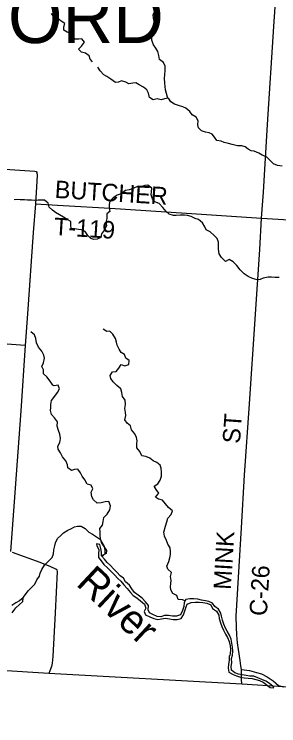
# Model space of a CAD drawing. Extents: x 1759416 to 2214760, y 252598 to 1116833.
# Drawn here: x 1943974 to 1948515, y 825903 to 838110 of the extents above; entities that cross this region are included whole.
import ezdxf

# ---------------------------------------------------------------- set-up
doc = ezdxf.new("R2010")
doc.units = 0
for name, color, linetype in [('GM_X_Adjacent_County', 7, 'Continuous'), ('GM_X_County', 7, 'Continuous'), ('GM_X_County_Road', 7, 'Continuous'), ('GM_X_County_Road_Text', 7, 'Continuous'), ('GM_X_Major_River', 7, 'Continuous'), ('GM_X_Major_River_Text', 7, 'Continuous'), ('GM_X_Minor_River', 7, 'Continuous'), ('GM_X_Township', 7, 'Continuous'), ('GM_X_Township_Road', 7, 'Continuous'), ('GM_X_Township_Road_Text', 7, 'Continuous'), ('GM_X_Township_Text', 7, 'Continuous')]:
    doc.layers.add(name, color=color, linetype=linetype)

msp = doc.modelspace()

# ---------------------------------------------------------------- linework, layer by layer
at = {"layer": 'GM_X_Adjacent_County'}
msp.add_lwpolyline([(1958413, 825903), (1955710, 826085), (1955666, 826092), (1953054, 826262), (1948593, 826569), (1947878, 826617), (1944570, 826798), (1940743, 827038), (1939557, 827120), (1937526, 827240), (1933604, 827484), (1932924, 827522), (1929658, 827739), (1926023, 827933), (1924878, 828005), (1920661, 828248)], dxfattribs=at)
at = {"layer": 'GM_X_County'}
msp.add_lwpolyline([(1958413, 825903), (1955710, 826085), (1955666, 826092), (1953054, 826262), (1948593, 826569), (1947878, 826617), (1944570, 826798), (1940743, 827038), (1939557, 827120), (1937526, 827240), (1933604, 827484), (1932924, 827522), (1929658, 827739), (1926023, 827933), (1924878, 828005), (1920661, 828248)], dxfattribs=at)
at = {"layer": 'GM_X_County_Road'}
msp.add_lwpolyline([(1947878, 826617), (1947873, 826701), (1947874, 826778), (1947874, 826868), (1947863, 826933), (1947854, 827021), (1947822, 827213), (1947805, 827327), (1947795, 827465), (1947790, 827593), (1947783, 827786), (1947874, 829298), (1947926, 830203), (1948014, 831426), (1948107, 832879), (1948187, 834076), (1948221, 834612), (1948250, 835059), (1948324, 836218), (1948431, 837901), (1948509, 839087)], dxfattribs=at)
at = {"layer": 'GM_X_Major_River'}
msp.add_line((1948366, 826557), (1948431, 826552), dxfattribs=at)
for points in [[(1944127, 828096), (1944129, 828101), (1944169, 828156), (1944211, 828220), (1944275, 828278), (1944326, 828334), (1944364, 828404), (1944410, 828472), (1944420, 828522), (1944450, 828584), (1944496, 828658), (1944559, 828720), (1944623, 828788), (1944649, 828854), (1944653, 828920), (1944669, 828991), (1944681, 829043), (1944716, 829115), (1944772, 829165), (1944822, 829213), (1944894, 829258), (1944946, 829282), (1945008, 829314), (1945060, 829330), (1945124, 829326), (1945192, 829288), (1945254, 829227), (1945318, 829191), (1945384, 829145), (1945452, 829097), (1945464, 829047), (1945510, 828980), (1945558, 828912), (1945553, 828860), (1945471, 828818)], [(1945471, 828818), (1945472, 828880), (1945460, 828946), (1945444, 829011), (1945388, 829027), (1945392, 828993)], [(1945392, 828993), (1945424, 828920), (1945421, 828858), (1945419, 828792), (1945467, 828732), (1945511, 828668), (1945573, 828610), (1945639, 828547), (1945695, 828491), (1945753, 828431), (1945806, 828383), (1945856, 828320), (1945910, 828256), (1945968, 828188), (1946016, 828136), (1946078, 828095), (1946142, 828047), (1946208, 827987), (1946230, 827921), (1946205, 827865), (1946229, 827806), (1946301, 827774), (1946371, 827742), (1946437, 827724), (1946503, 827740), (1946571, 827747), (1946639, 827735), (1946703, 827727), (1946769, 827727), (1946837, 827745), (1946880, 827805), (1946904, 827877), (1946926, 827941), (1946944, 827991), (1947010, 828017), (1947080, 828025), (1947146, 828025), (1947210, 828018), (1947280, 828008), (1947346, 827978), (1947376, 827912), (1947444, 827869), (1947484, 827803), (1947494, 827743), (1947514, 827671), (1947539, 827607), (1947565, 827545), (1947601, 827476), (1947633, 827416), (1947663, 827346), (1947679, 827276), (1947684, 827208), (1947680, 827140), (1947674, 827110)], [(1948431, 826552), (1948419, 826575), (1948355, 826629), (1948291, 826669), (1948225, 826695), (1948153, 826724), (1948088, 826752), (1948020, 826756), (1947954, 826764), (1947888, 826776), (1947824, 826791), (1947758, 826813), (1947706, 826855), (1947698, 826919), (1947708, 826983), (1947706, 827055), (1947720, 827115), (1947728, 827181), (1947723, 827252), (1947709, 827322), (1947699, 827386), (1947667, 827458), (1947631, 827524), (1947601, 827575), (1947571, 827645), (1947548, 827713), (1947530, 827783), (1947522, 827833), (1947480, 827901), (1947420, 827948), (1947378, 828008), (1947312, 828034), (1947258, 828048), (1947190, 828056), (1947126, 828073), (1947054, 828083), (1946986, 828079), (1946922, 828067), (1946888, 828015), (1946886, 827951), (1946864, 827883), (1946830, 827809), (1946757, 827785), (1946689, 827785), (1946623, 827793), (1946553, 827796), (1946489, 827774), (1946425, 827780), (1946355, 827812), (1946295, 827838), (1946271, 827894), (1946276, 827967), (1946228, 828031), (1946168, 828093), (1946104, 828145), (1946040, 828190), (1945990, 828254), (1945950, 828314), (1945884, 828372), (1945851, 828435), (1945795, 828477), (1945735, 828539), (1945675, 828593), (1945627, 828653), (1945569, 828706), (1945521, 828762), (1945471, 828818)], [(1944127, 828096), (1944065, 828048), (1944003, 828012), (1943934, 827966)], [(1944002, 827926), (1944057, 827978), (1944121, 828036), (1944127, 828096)], [(1943936, 827842), (1943982, 827902), (1944002, 827926)], [(1947674, 827110), (1947666, 827095), (1947666, 827025), (1947654, 826957), (1947646, 826889), (1947660, 826823), (1947729, 826783), (1947791, 826759), (1947857, 826736), (1947921, 826724), (1947989, 826722), (1948059, 826714), (1948123, 826698), (1948185, 826677), (1948249, 826649), (1948366, 826557)]]:
    msp.add_lwpolyline(points, dxfattribs=at)
at = {"layer": 'GM_X_Minor_River'}
for points in [[(1946608, 836667), (1946585, 836751), (1946570, 836814), (1946564, 836868), (1946559, 836930), (1946554, 837014), (1946557, 837070), (1946564, 837149), (1946563, 837217), (1946538, 837281), (1946470, 837334), (1946457, 837401), (1946436, 837473), (1946403, 837526), (1946366, 837584), (1946337, 837663), (1946334, 837717), (1946360, 837783), (1946377, 837845), (1946382, 837899), (1946379, 837967), (1946364, 838042), (1946359, 838106), (1946400, 838180)], [(1945319, 837292), (1945276, 837342), (1945260, 837395), (1945199, 837444), (1945131, 837459), (1945076, 837512), (1945129, 837563), (1945180, 837630), (1945134, 837687), (1945084, 837682), (1945014, 837683), (1944949, 837736), (1944931, 837788), (1944880, 837805), (1944824, 837836), (1944823, 837892), (1944842, 837952), (1944778, 837991), (1944725, 838038), (1944661, 838057), (1944612, 838125)], [(1948571, 835501), (1948494, 835516), (1948426, 835543), (1948363, 835604), (1948303, 835661), (1948232, 835692), (1948172, 835729), (1948094, 835758), (1948043, 835767), (1947991, 835794), (1947935, 835835), (1947880, 835853), (1947808, 835854), (1947712, 835876), (1947650, 835893), (1947578, 835912), (1947526, 835930), (1947454, 835941), (1947409, 836000), (1947374, 836055), (1947322, 836078), (1947256, 836088), (1947191, 836109), (1947135, 836160), (1947128, 836214), (1947131, 836279), (1947096, 836343), (1947026, 836384), (1946989, 836439), (1946922, 836500), (1946870, 836523), (1946792, 836546), (1946724, 836569), (1946663, 836608), (1946622, 836669), (1946553, 836659), (1946497, 836644), (1946425, 836661), (1946361, 836640), (1946296, 836683), (1946277, 836755), (1946251, 836812), (1946192, 836859), (1946120, 836900), (1946059, 836933), (1946009, 836929), (1945943, 836918), (1945887, 836947), (1945815, 836970), (1945761, 836943), (1945711, 836939), (1945633, 836997), (1945566, 837040), (1945514, 837072), (1945451, 837139), (1945408, 837204)], [(1947460, 834265), (1947401, 834318), (1947335, 834377), (1947266, 834414), (1947246, 834464), (1947207, 834531), (1947138, 834588), (1947080, 834605), (1947013, 834638), (1946949, 834659), (1946897, 834665), (1946823, 834664), (1946755, 834659), (1946705, 834658), (1946631, 834681), (1946580, 834724), (1946526, 834795), (1946461, 834862), (1946390, 834893), (1946350, 834943), (1946327, 835012), (1946332, 835066), (1946333, 835124), (1946267, 835177), (1946213, 835170), (1946145, 835149), (1946077, 835148), (1946000, 835117), (1945946, 835097), (1945882, 835088), (1945811, 835029), (1945743, 835006), (1945670, 834963), (1945615, 834903), (1945602, 834845), (1945606, 834787), (1945617, 834723), (1945564, 834683), (1945565, 834605), (1945544, 834539), (1945556, 834483), (1945521, 834411), (1945470, 834340), (1945463, 834282), (1945400, 834250), (1945342, 834243), (1945290, 834260), (1945235, 834315), (1945192, 834381), (1945126, 834412), (1945076, 834415), (1945008, 834428), (1944950, 834435), (1944943, 834491), (1944948, 834557), (1944880, 834586), (1944819, 834629), (1944749, 834670), (1944684, 834709), (1944628, 834746), (1944573, 834799), (1944556, 834867), (1944491, 834918), (1944439, 834921), (1944383, 834920), (1944320, 834917), (1944268, 834919), (1944204, 834922), (1944152, 834925), (1944076, 834928), (1944024, 834931), (1943972, 834925)], [(1948522, 833593), (1948446, 833594), (1948390, 833598), (1948330, 833599), (1948249, 833584), (1948195, 833561), (1948141, 833552), (1948065, 833575), (1947988, 833610), (1947920, 833657), (1947853, 833726), (1947792, 833801), (1947731, 833862), (1947665, 833905), (1947599, 833868), (1947530, 833935), (1947490, 834000), (1947481, 834078), (1947482, 834130), (1947479, 834202), (1947460, 834265)], [(1945481, 828808), (1945534, 828858), (1945537, 828912), (1945521, 828980), (1945482, 829047), (1945455, 829102), (1945448, 829168), (1945447, 829222), (1945446, 829288), (1945490, 829346), (1945503, 829410), (1945510, 829478), (1945569, 829531), (1945616, 829607), (1945629, 829679), (1945600, 829749), (1945534, 829746), (1945467, 829725), (1945397, 829722), (1945336, 829779), (1945307, 829830), (1945296, 829912), (1945325, 829966), (1945295, 830028), (1945226, 830049), (1945185, 830122), (1945139, 830187), (1945114, 830241), (1945063, 830304), (1945009, 830301), (1944959, 830281), (1944895, 830330), (1944886, 830381), (1944857, 830447), (1944804, 830518), (1944769, 830585), (1944729, 830646), (1944722, 830700), (1944759, 830763), (1944766, 830830), (1944759, 830904), (1944732, 830970), (1944709, 831045), (1944714, 831115), (1944667, 831184), (1944615, 831241), (1944598, 831311), (1944603, 831361), (1944604, 831413), (1944616, 831481), (1944668, 831557), (1944714, 831620), (1944751, 831682), (1944730, 831744), (1944660, 831733), (1944638, 831746), (1944593, 831816), (1944532, 831890), (1944475, 831940), (1944479, 832009), (1944450, 832067), (1944477, 832131), (1944492, 832211), (1944481, 832263), (1944450, 832328), (1944393, 832401), (1944354, 832473), (1944347, 832546), (1944323, 832612), (1944260, 832661)], [(1946908, 828046), (1946860, 828066), (1946790, 828071), (1946767, 828139), (1946699, 828170), (1946664, 828235), (1946659, 828287), (1946660, 828341), (1946670, 828393), (1946657, 828464), (1946674, 828534), (1946613, 828587), (1946596, 828643), (1946625, 828723), (1946644, 828785), (1946656, 828839), (1946659, 828893), (1946648, 828957), (1946611, 829020), (1946588, 829084), (1946551, 829153), (1946540, 829225), (1946573, 829329), (1946592, 829401), (1946609, 829467), (1946668, 829525), (1946689, 829590), (1946623, 829647), (1946572, 829712), (1946519, 829773), (1946453, 829792), (1946400, 829827), (1946455, 829896), (1946411, 829955), (1946378, 830012), (1946439, 830051), (1946481, 830117), (1946500, 830185), (1946499, 830255), (1946496, 830325), (1946479, 830375), (1946424, 830418), (1946358, 830447), (1946300, 830494), (1946233, 830521), (1946163, 830536), (1946130, 830609), (1946077, 830670), (1946078, 830744), (1946084, 830794), (1946073, 830846), (1946044, 830913), (1945985, 830978), (1945970, 831046), (1945914, 831093), (1945875, 831150), (1945888, 831224), (1945883, 831278), (1945874, 831346), (1945881, 831416), (1945876, 831488), (1945832, 831551), (1945823, 831619), (1945806, 831682), (1945737, 831741), (1945672, 831804), (1945634, 831861), (1945621, 831911), (1945658, 831973), (1945724, 831978), (1945771, 832039), (1945808, 832099), (1945875, 832080), (1945940, 832101), (1945947, 832169), (1945889, 832212), (1945864, 832273), (1945810, 832306), (1945777, 832364), (1945738, 832433), (1945731, 832483), (1945714, 832549), (1945667, 832620), (1945617, 832671), (1945563, 832668), (1945498, 832709)]]:
    msp.add_lwpolyline(points, dxfattribs=at)
at = {"layer": 'GM_X_Township'}
msp.add_lwpolyline([(1954666, 850143), (1954520, 847799), (1954219, 842946), (1953997, 839622), (1953988, 839481), (1953967, 839412), (1953632, 834463), (1953621, 834353), (1953605, 834090), (1953054, 826262), (1948593, 826569), (1947878, 826617), (1944570, 826798), (1940743, 827038), (1939557, 827120), (1937526, 827240), (1933604, 827484)], dxfattribs=at)
at = {"layer": 'GM_X_Township_Road'}
for points in [[(1943810, 835452), (1944325, 835420), (1944349, 835412), (1944361, 835392), (1944367, 835342), (1944337, 834855), (1944298, 834363), (1944200, 832971), (1944160, 832428), (1944087, 831307), (1943975, 829742), (1943909, 828892)], [(1944337, 834855), (1944814, 834829), (1945621, 834781), (1946931, 834699), (1948221, 834612), (1948881, 834570), (1949879, 834506), (1951262, 834400), (1952276, 834330), (1952821, 834341), (1953278, 834302), (1953518, 834287), (1953556, 834285), (1953577, 834297), (1953583, 834301)], [(1944160, 832428), (1943375, 832484), (1942174, 832572), (1939975, 832715)], [(1943941, 828880), (1944416, 828711), (1944598, 828635), (1944685, 828597), (1944697, 828589), (1944707, 828575), (1944709, 828547), (1944675, 827843), (1944639, 827092), (1944626, 826975), (1944612, 826917), (1944585, 826845), (1944570, 826798)], [(1947874, 826868), (1948013, 826851), (1948131, 826819), (1948217, 826793), (1948316, 826742), (1948417, 826674), (1948512, 826593), (1948593, 826569)]]:
    msp.add_lwpolyline(points, dxfattribs=at)

# ---------------------------------------------------------------- texts
at = {"layer": 'GM_X_County_Road_Text'}
for s, rotation, p in [('ST', 85.8724, (1947847, 830737)), ('MINK', 86.6485, (1947693, 828231)), ('C-26', 86.5738, (1948309, 827780))]:
    msp.add_text(s, height=300, rotation=rotation, dxfattribs=at).set_placement(p)
at = {"layer": 'GM_X_Major_River_Text'}
msp.add_text('River', height=500, rotation=316.869, dxfattribs=at).set_placement((1945018, 828325))
at = {"layer": 'GM_X_Township_Road_Text'}
for s, rotation, p in [('BUTCHER', 356.4777, (1944663, 834960)), ('T-119', 356.3536, (1944649, 834322))]:
    msp.add_text(s, height=300, rotation=rotation, dxfattribs=at).set_placement(p)
at = {"layer": 'GM_X_Township_Text'}
msp.add_text('MILFORD', height=900, rotation=0, dxfattribs=at).set_placement((1941125, 837616))

doc.saveas('drawing.dxf')
